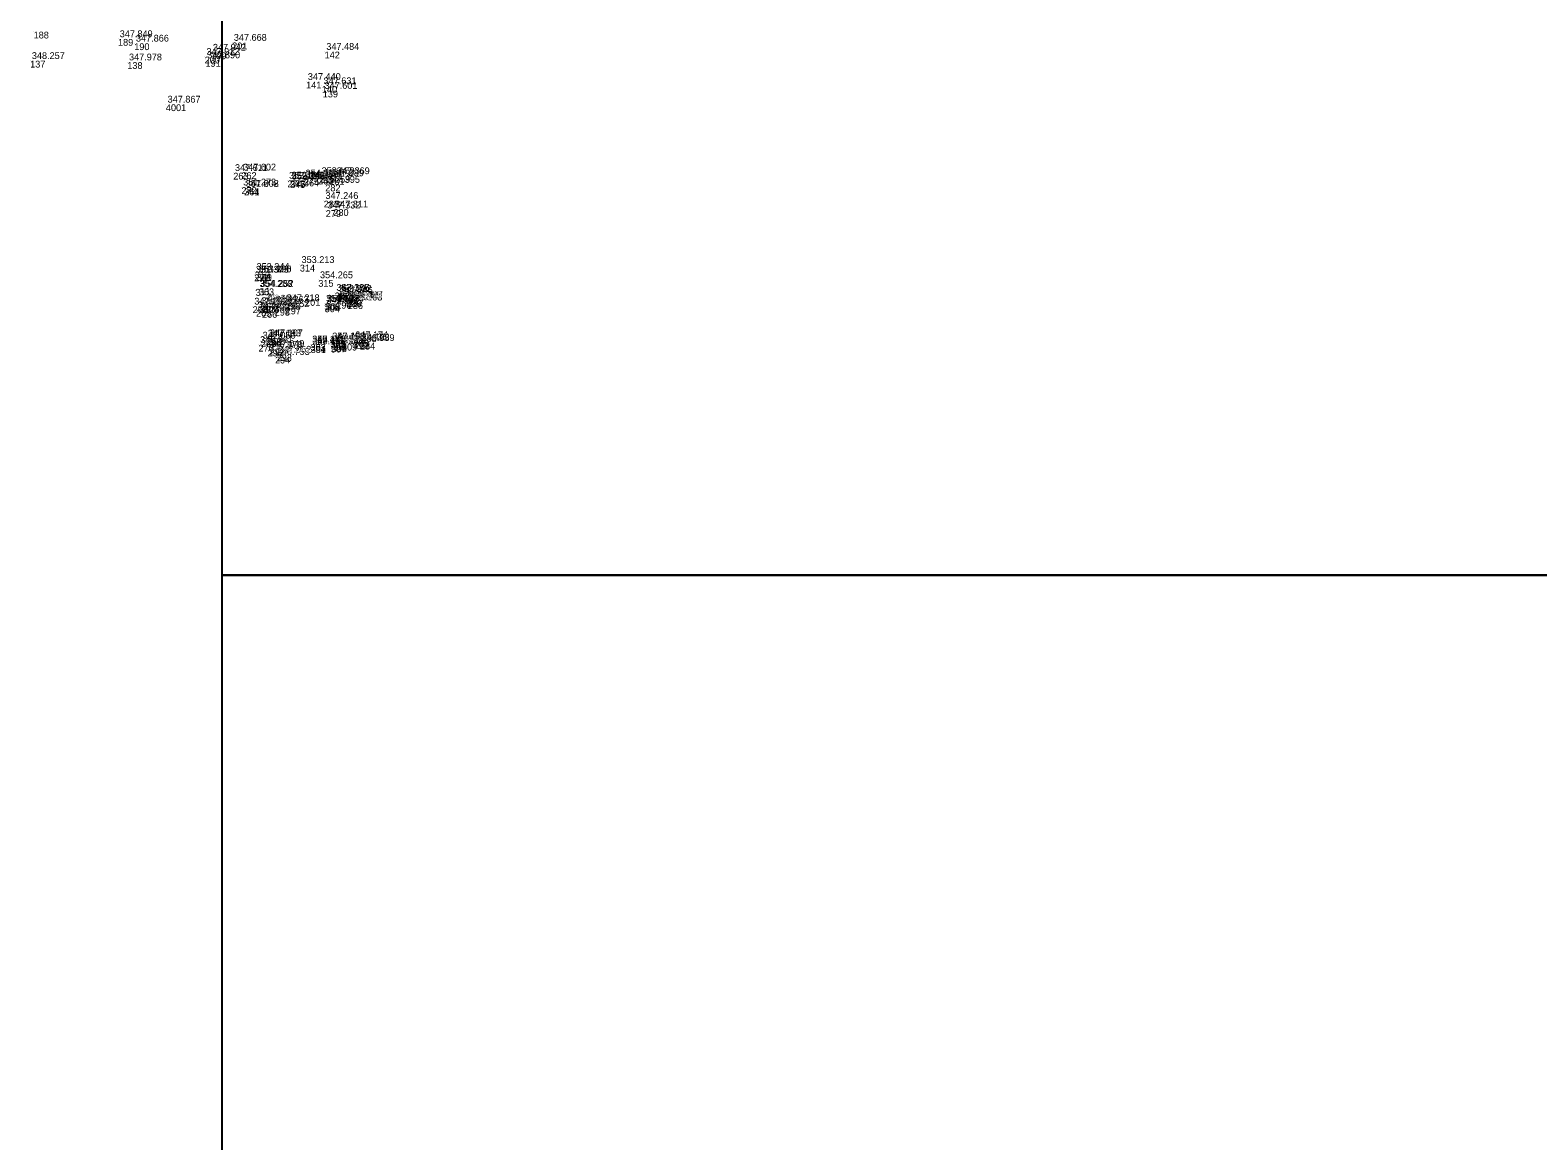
# Model space of a CAD drawing. Extents: x -829398 to -819400, y -1074439 to -1067977.
# Drawn here: x -822733.8 to -822468, y -1072499.7 to -1072304 of the extents above; entities that cross this region are included whole.
import ezdxf

# ---------------------------------------------------------------- set-up
doc = ezdxf.new("R2010")
doc.units = 0
doc.layers.add('Vrstva 60', color=7, linetype='Continuous')
doc.layers.add('Vrstva 61', color=7, linetype='Continuous')

msp = doc.modelspace()

# ---------------------------------------------------------------- linework, layer by layer
at = {"layer": 'Vrstva 60'}
for p, q in [((-822733.149, -1072304.261), (-822733.149, -1072304.261)), ((-822718.279, -1072305.543), (-822718.279, -1072305.543)), ((-822715.419, -1072306.313), (-822715.419, -1072306.313)), ((-822703.003, -1072308.666), (-822703.003, -1072308.666)), ((-822701.855, -1072307.918), (-822701.855, -1072307.918)), ((-822698.169, -1072306.176), (-822698.169, -1072306.176)), ((-822681.867, -1072307.776), (-822681.867, -1072307.776)), ((-822733.766, -1072309.388), (-822733.766, -1072309.388)), ((-822716.642, -1072309.63), (-822716.642, -1072309.63)), ((-822702.856, -1072309.254), (-822702.856, -1072309.254)), ((-822685.126, -1072313.077), (-822685.126, -1072313.077)), ((-822682.348, -1072313.824), (-822682.348, -1072313.824)), ((-822682.191, -1072314.647), (-822682.191, -1072314.647)), ((-822709.839, -1072317.063), (-822709.839, -1072317.063)), ((-822697.971, -1072329.117), (-822697.971, -1072329.117)), ((-822696.533, -1072329.025), (-822696.533, -1072329.025)), ((-822682.698, -1072329.658), (-822682.698, -1072329.658)), ((-822680.02, -1072329.672), (-822680.02, -1072329.672)), ((-822696.521, -1072331.655), (-822696.521, -1072331.655)), ((-822696.052, -1072331.896), (-822696.052, -1072331.896)), ((-822696.052, -1072331.896), (-822696.052, -1072331.896)), ((-822688.429, -1072330.479), (-822688.429, -1072330.479)), ((-822687.974, -1072330.46), (-822687.974, -1072330.46)), ((-822687.95, -1072330.599), (-822687.95, -1072330.599)), ((-822687.944, -1072330.61), (-822687.944, -1072330.61)), ((-822685.541, -1072330.087), (-822685.541, -1072330.087)), ((-822685.515, -1072330.305), (-822685.515, -1072330.305)), ((-822683.021, -1072329.98), (-822683.021, -1072329.98)), ((-822683.02, -1072329.98), (-822683.02, -1072329.98)), ((-822681.747, -1072331.197), (-822681.747, -1072331.197)), ((-822681.043, -1072330.034), (-822681.043, -1072330.034)), ((-822682.024, -1072334.036), (-822682.024, -1072334.036)), ((-822681.667, -1072335.713), (-822681.667, -1072335.713)), ((-822680.318, -1072335.529), (-822680.318, -1072335.529)), ((-822686.236, -1072345.324), (-822686.236, -1072345.324)), ((-822694.277, -1072347.024), (-822694.277, -1072347.024)), ((-822694.169, -1072346.54), (-822694.169, -1072346.54)), ((-822693.829, -1072346.977), (-822693.829, -1072346.977)), ((-822693.829, -1072346.977), (-822693.829, -1072346.977)), ((-822682.979, -1072348.008), (-822682.979, -1072348.008)), ((-822693.648, -1072349.538), (-822693.648, -1072349.538)), ((-822693.456, -1072349.511), (-822693.456, -1072349.511)), ((-822680.085, -1072350.222), (-822680.085, -1072350.222)), ((-822680.084, -1072350.222), (-822680.084, -1072350.222)), ((-822679.669, -1072350.408), (-822679.669, -1072350.408)), ((-822679.479, -1072350.688), (-822679.479, -1072350.688)), ((-822694.555, -1072352.649), (-822694.555, -1072352.649)), ((-822693.948, -1072353.266), (-822693.948, -1072353.266)), ((-822693.298, -1072352.559), (-822693.298, -1072352.559)), ((-822693.07, -1072352.125), (-822693.07, -1072352.125)), ((-822693.07, -1072352.125), (-822693.07, -1072352.125)), ((-822692.902, -1072353.477), (-822692.902, -1072353.477)), ((-822692.654, -1072352.594), (-822692.654, -1072352.594)), ((-822690.78, -1072352.318), (-822690.78, -1072352.318)), ((-822690.669, -1072353.09), (-822690.669, -1072353.09)), ((-822688.853, -1072352.054), (-822688.853, -1072352.054)), ((-822688.732, -1072352.86), (-822688.732, -1072352.86)), ((-822681.916, -1072352.161), (-822681.916, -1072352.161)), ((-822681.854, -1072352.486), (-822681.854, -1072352.486)), ((-822681.725, -1072352.135), (-822681.725, -1072352.135)), ((-822679.817, -1072351.861), (-822679.817, -1072351.861)), ((-822677.98, -1072351.559), (-822677.98, -1072351.559)), ((-822677.79, -1072351.924), (-822677.79, -1072351.924)), ((-822677.718, -1072351.543), (-822677.718, -1072351.543)), ((-822693.091, -1072358.646), (-822693.091, -1072358.646)), ((-822692.161, -1072358.249), (-822692.161, -1072358.249)), ((-822691.807, -1072358.23), (-822691.807, -1072358.23)), ((-822680.824, -1072358.785), (-822680.824, -1072358.785)), ((-822680.823, -1072358.784), (-822680.823, -1072358.784)), ((-822680.778, -1072359.08), (-822680.778, -1072359.08)), ((-822680.778, -1072359.08), (-822680.778, -1072359.08)), ((-822676.87, -1072358.927), (-822676.87, -1072358.927)), ((-822676.77, -1072358.586), (-822676.77, -1072358.586)), ((-822676.559, -1072358.924), (-822676.559, -1072358.924)), ((-822675.641, -1072359.063), (-822675.641, -1072359.063)), ((-822693.52, -1072359.423), (-822693.52, -1072359.423)), ((-822691.908, -1072360.274), (-822691.908, -1072360.274)), ((-822691.537, -1072360.087), (-822691.537, -1072360.087)), ((-822690.604, -1072361.524), (-822690.604, -1072361.524)), ((-822690.317, -1072361.124), (-822690.317, -1072361.124)), ((-822684.358, -1072359.316), (-822684.358, -1072359.316)), ((-822684.357, -1072359.316), (-822684.357, -1072359.316)), ((-822684.321, -1072359.665), (-822684.321, -1072359.665)), ((-822684.321, -1072359.666), (-822684.321, -1072359.666)), ((-822680.776, -1072359.588), (-822680.776, -1072359.588)), ((-822680.624, -1072359.509), (-822680.624, -1072359.509)), ((-822678.812, -1072359.24), (-822678.812, -1072359.24))]:
    msp.add_line(p, q, dxfattribs=at)
at = {"layer": 'Vrstva 61'}
for points in [[(-822200, -1071700), (-822700, -1071700), (-822700, -1072400), (-822200, -1072400)], [(-822200, -1072400), (-822700, -1072400), (-822700, -1073100), (-822200, -1073100)]]:
    msp.add_lwpolyline(points, close=True, dxfattribs=at)

# ---------------------------------------------------------------- texts
at = {"layer": 'Vrstva 60'}
for s, p in [('188', (-822733.149, -1072305.461)), ('189', (-822718.279, -1072306.743)), ('190', (-822715.419, -1072307.513)), ('200', (-822703.003, -1072309.866)), ('199', (-822701.855, -1072309.118)), ('201', (-822698.169, -1072307.376)), ('142', (-822681.867, -1072308.976)), ('137', (-822733.766, -1072310.588)), ('138', (-822716.642, -1072310.83)), ('191', (-822702.856, -1072310.454)), ('141', (-822685.126, -1072314.277)), ('140', (-822682.348, -1072315.024)), ('139', (-822682.191, -1072315.847)), ('4001', (-822709.839, -1072318.263)), ('263', (-822697.971, -1072330.317)), ('262', (-822696.533, -1072330.225)), ('276', (-822682.698, -1072330.858)), ('259', (-822680.02, -1072330.872)), ('272', (-822696.521, -1072332.855)), ('344', (-822696.052, -1072333.096)), ('261', (-822696.052, -1072333.096)), ('274', (-822688.429, -1072331.679)), ('273', (-822687.974, -1072331.66)), ('345', (-822687.95, -1072331.799)), ('347', (-822687.944, -1072331.81)), ('275', (-822685.541, -1072331.287)), ('364', (-822685.515, -1072331.505)), ('343', (-822683.02, -1072331.18)), ('260', (-822683.021, -1072331.18)), ('282', (-822681.747, -1072332.397)), ('281', (-822681.043, -1072331.234)), ('283', (-822682.024, -1072335.236)), ('279', (-822681.667, -1072336.913)), ('280', (-822680.318, -1072336.729)), ('314', (-822686.236, -1072346.524)), ('271', (-822694.277, -1072348.224)), ('313', (-822694.169, -1072347.74)), ('349', (-822693.829, -1072348.177)), ('351', (-822693.829, -1072348.177)), ('315', (-822682.979, -1072349.208)), ('363', (-822693.456, -1072350.711)), ('352', (-822680.084, -1072351.422)), ('277', (-822680.085, -1072351.422)), ('182', (-822679.669, -1072351.608)), ('278', (-822679.479, -1072351.888)), ('264', (-822694.555, -1072353.849)), ('265', (-822693.948, -1072354.466)), ('312', (-822693.298, -1072353.759)), ('357', (-822693.07, -1072353.325)), ('267', (-822693.07, -1072353.325)), ('266', (-822692.902, -1072354.677)), ('300', (-822692.654, -1072353.794)), ('299', (-822690.78, -1072353.518)), ('298', (-822690.669, -1072354.29)), ('296', (-822688.853, -1072353.254)), ('297', (-822688.732, -1072354.06)), ('306', (-822681.916, -1072353.361)), ('304', (-822681.854, -1072353.686)), ('305', (-822681.725, -1072353.335)), ('290', (-822679.817, -1072353.061)), ('289', (-822677.98, -1072352.759)), ('286', (-822677.79, -1072353.124)), ('287', (-822677.718, -1072352.743)), ('269', (-822693.091, -1072359.846)), ('268', (-822692.161, -1072359.449)), ('291', (-822691.807, -1072359.43)), ('303', (-822680.824, -1072359.985)), ('355', (-822680.823, -1072359.984)), ('342', (-822680.778, -1072360.28)), ('356', (-822680.778, -1072360.28)), ('310', (-822676.87, -1072360.127)), ('285', (-822676.77, -1072359.786)), ('288', (-822676.559, -1072360.124)), ('284', (-822675.641, -1072360.263)), ('270', (-822693.52, -1072360.623)), ('295', (-822691.908, -1072361.474)), ('292', (-822691.537, -1072361.287)), ('294', (-822690.604, -1072362.724)), ('293', (-822690.317, -1072362.324)), ('353', (-822684.358, -1072360.516)), ('302', (-822684.357, -1072360.516)), ('354', (-822684.321, -1072360.865)), ('301', (-822684.321, -1072360.866)), ('307', (-822680.776, -1072360.788)), ('308', (-822680.624, -1072360.709)), ('309', (-822678.812, -1072360.44))]:
    msp.add_text(s, height=1.2, dxfattribs=at).set_placement(p)
msp.add_text('311', height=1.2, rotation=6.95484, dxfattribs=at).set_placement((-822693.975, -1072350.849))
at = {"layer": 'Vrstva 61'}
for s, p in [('347.849', (-822717.979, -1072305.243)), ('347.866', (-822715.119, -1072306.013)), ('347.668', (-822697.869, -1072305.876)), ('348.257', (-822733.466, -1072309.088)), ('347.978', (-822716.342, -1072309.33)), ('347.912', (-822702.703, -1072308.366)), ('347.890', (-822702.556, -1072308.954)), ('347.942', (-822701.555, -1072307.618)), ('347.484', (-822681.567, -1072307.476)), ('347.440', (-822684.826, -1072312.777)), ('347.631', (-822682.048, -1072313.524)), ('347.601', (-822681.891, -1072314.347)), ('347.867', (-822709.539, -1072316.763)), ('347.611', (-822697.671, -1072328.817)), ('347.602', (-822696.233, -1072328.725)), ('353.166', (-822688.129, -1072330.179)), ('352.245', (-822687.674, -1072330.16)), ('352.126', (-822687.65, -1072330.299)), ('353.132', (-822687.644, -1072330.31)), ('354.317', (-822685.241, -1072329.787)), ('354.269', (-822685.215, -1072330.005)), ('347.465', (-822682.721, -1072329.68)), ('353.137', (-822682.72, -1072329.68)), ('353.169', (-822682.398, -1072329.358)), ('347.395', (-822681.447, -1072330.897)), ('347.389', (-822680.743, -1072329.734)), ('347.369', (-822679.72, -1072329.372)), ('351.273', (-822696.221, -1072331.355)), ('347.602', (-822695.752, -1072331.596)), ('351.208', (-822695.752, -1072331.596)), ('347.246', (-822681.724, -1072333.736)), ('347.332', (-822681.367, -1072335.413)), ('347.311', (-822680.018, -1072335.229)), ('351.373', (-822693.977, -1072346.724)), ('353.244', (-822693.869, -1072346.24)), ('351.320', (-822693.529, -1072346.677)), ('353.195', (-822693.529, -1072346.677)), ('353.213', (-822685.936, -1072345.024)), ('354.288', (-822693.348, -1072349.238)), ('354.252', (-822693.156, -1072349.211)), ('354.265', (-822682.679, -1072347.708)), ('347.192', (-822694.255, -1072352.349)), ('353.220', (-822692.998, -1072352.259)), ('347.263', (-822692.77, -1072351.825)), ('353.180', (-822692.77, -1072351.825)), ('347.250', (-822692.354, -1072352.294)), ('347.263', (-822690.48, -1072352.018)), ('347.218', (-822688.553, -1072351.754)), ('350.522', (-822681.616, -1072351.861)), ('347.171', (-822681.554, -1072352.186)), ('350.528', (-822681.425, -1072351.835)), ('347.317', (-822679.785, -1072349.922)), ('353.186', (-822679.784, -1072349.922)), ('352.286', (-822679.517, -1072351.561)), ('353.212', (-822679.369, -1072350.108)), ('347.246', (-822679.179, -1072350.388)), ('350.455', (-822677.68, -1072351.259)), ('347.163', (-822677.49, -1072351.624)), ('350.427', (-822677.418, -1072351.243)), ('347.195', (-822693.648, -1072352.966)), ('347.215', (-822692.602, -1072353.177)), ('347.252', (-822690.369, -1072352.79)), ('347.201', (-822688.432, -1072352.56)), ('346.961', (-822693.22, -1072359.123)), ('347.050', (-822692.791, -1072358.346)), ('347.193', (-822691.861, -1072357.949)), ('346.978', (-822691.608, -1072359.974)), ('347.107', (-822691.507, -1072357.93)), ('347.049', (-822691.237, -1072359.787)), ('350.451', (-822684.058, -1072359.016)), ('347.171', (-822684.057, -1072359.016)), ('350.455', (-822684.021, -1072359.365)), ('347.170', (-822684.021, -1072359.366)), ('347.198', (-822680.524, -1072358.485)), ('350.451', (-822680.523, -1072358.484)), ('347.201', (-822680.478, -1072358.78)), ('350.462', (-822680.478, -1072358.78)), ('350.556', (-822680.476, -1072359.288)), ('350.550', (-822680.324, -1072359.209)), ('352.188', (-822678.512, -1072358.94)), ('350.433', (-822676.57, -1072358.627)), ('347.174', (-822676.47, -1072358.286)), ('350.423', (-822676.259, -1072358.624)), ('346.989', (-822675.341, -1072358.763)), ('346.753', (-822690.304, -1072361.224)), ('347.052', (-822690.017, -1072360.824))]:
    msp.add_text(s, height=1.2, dxfattribs=at).set_placement(p)

doc.saveas('drawing.dxf')
